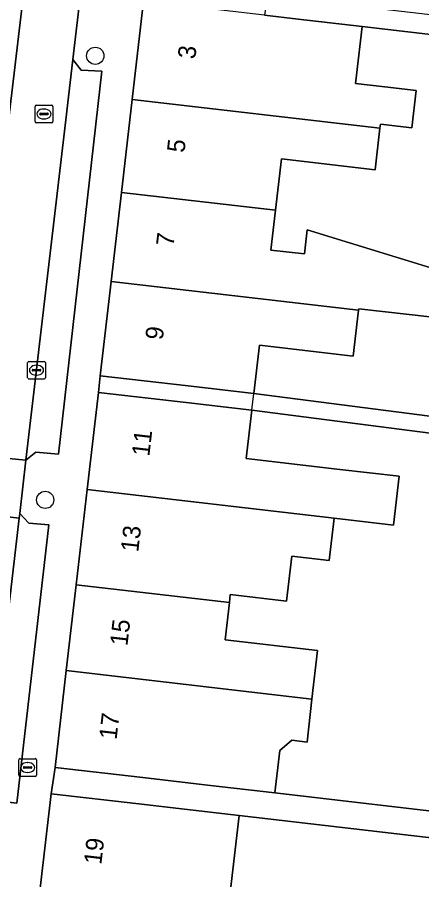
# Model space of a CAD drawing. Extents: x 161692 to 162379, y 380760 to 381678.
# Drawn here: x 162088.63 to 162111.53, y 381067.55 to 381116.36 of the extents above; entities that cross this region are included whole.
import ezdxf

# ---------------------------------------------------------------- set-up
doc = ezdxf.new("R2010")
doc.units = 0
for name, color, linetype in [('IMGEO_Boom', 7, 'Continuous'), ('IMGEO_Brandkraan', 7, 'Continuous'), ('IMGEO_Erf', 7, 'Continuous'), ('IMGEO_Kolk', 7, 'Continuous'), ('IMGEO_Pand', 7, 'Continuous'), ('IMGEO_Pand_nummerreeks', 7, 'Continuous'), ('IMGEO_Pand_overbouw', 7, 'Continuous'), ('IMGEO_Parkeervlak_open', 7, 'Continuous'), ('IMGEO_Rijbaan_lokaal_open', 7, 'Continuous'), ('IMGEO_Rioolput', 7, 'Continuous'), ('IMGEO_Voetpad_open', 7, 'Continuous')]:
    doc.layers.add(name, color=color, linetype=linetype)

msp = doc.modelspace()

# ---------------------------------------------------------------- linework, layer by layer
at = {"layer": 'IMGEO_Boom'}
for centre in [(162093.047, 381114.174), (162090.212, 381089.045)]:
    msp.add_circle(centre, 0.489, dxfattribs=at)
at = {"layer": 'IMGEO_Brandkraan'}
for p, q in [((162088.717, 381073.471), (162088.717, 381074.323)), ((162088.792, 381074.397), (162089.644, 381074.397)), ((162089.718, 381074.323), (162089.718, 381073.471)), ((162088.976, 381073.891), (162088.976, 381073.903)), ((162089.414, 381073.854), (162089.016, 381073.854)), ((162089.019, 381073.94), (162089.417, 381073.94)), ((162089.205, 381074.177), (162089.23, 381074.177)), ((162089.46, 381073.903), (162089.46, 381073.891)), ((162089.644, 381073.397), (162088.792, 381073.397)), ((162089.228, 381073.617), (162089.203, 381073.617))]:
    msp.add_line(p, q, dxfattribs=at)
for points in [[(162088.717, 381073.471), (162088.717, 381074.323)], [(162088.792, 381074.397), (162089.644, 381074.397)], [(162089.718, 381074.323), (162089.718, 381073.471)], [(162089.644, 381073.397), (162088.792, 381073.397)]]:
    msp.add_lwpolyline(points, dxfattribs=at)
for centre, radius, start, end in [((162088.794, 381074.321), 0.0765, 91.552, 178.448), ((162088.794, 381074.321), 0.0765, 91.552, 178.448), ((162089.642, 381074.321), 0.0765, 1.552, 88.448), ((162089.642, 381074.321), 0.0765, 1.552, 88.448), ((162089.016, 381073.9), 0.0403, 85.8775, 175.7526), ((162089.013, 381073.89), 0.0366, 178.938, 274.7102), ((162089.417, 381073.897), 0.043, 264.8664, 352.4533), ((162089.421, 381073.902), 0.0386, 1.7309, 96.639), ((162088.794, 381073.473), 0.0765, 181.552, 268.448), ((162088.794, 381073.473), 0.0765, 181.552, 268.448), ((162089.642, 381073.473), 0.0765, 271.552, 358.448), ((162089.642, 381073.473), 0.0765, 271.552, 358.448)]:
    msp.add_arc(centre, radius, start, end, dxfattribs=at)
for centre, major_axis, ratio, start_param, end_param in [((162089.204, 381073.897), (-0.387, 0.002), 0.722429, 4.712389, 7.853982), ((162089.229, 381073.897), (-0.39, 0.002), 0.717154, 1.570796, 4.712389)]:
    msp.add_ellipse(centre, major_axis=major_axis, ratio=ratio, start_param=start_param, end_param=end_param, dxfattribs=at)
at = {"layer": 'IMGEO_Erf'}
for points in [[(162123.177, 381114.087), (162108.158, 381115.826), (162107.839, 381113.073), (162107.784, 381112.603), (162109.432, 381112.412), (162111.216, 381112.206), (162110.97, 381110.09), (162109.187, 381110.297), (162109.163, 381110.087), (162108.89, 381107.726), (162103.585, 381108.339), (162103.25, 381105.435), (162102.989, 381103.179), (162104.884, 381102.96), (162105.042, 381104.328), (162112.466, 381102.035)], [(162112.159, 381099.375), (162107.958, 381099.861), (162107.949, 381099.781), (162107.649, 381097.182), (162102.335, 381097.797), (162102.019, 381095.06), (162119.45, 381092.824)], [(162119.328, 381091.882), (162101.91, 381094.116), (162101.593, 381091.379), (162106.881, 381090.767), (162110.246, 381090.378), (162109.927, 381087.62), (162106.562, 381088.009), (162106.286, 381085.62), (162104.172, 381085.864), (162103.877, 381083.313), (162100.689, 381083.682), (162100.637, 381083.232), (162100.394, 381081.131), (162105.632, 381080.525), (162105.314, 381077.774), (162105.032, 381075.337), (162104.182, 381075.435), (162103.495, 381074.864), (162103.217, 381072.458), (162114.505, 381071.152)]]:
    msp.add_lwpolyline(points, dxfattribs=at)
msp.add_lwpolyline([(162112.924, 381063.463), (162113.308, 381066.809), (162117.083, 381066.376), (162117.423, 381069.291), (162101.193, 381071.182), (162100.482, 381065.034), (162099.811, 381059.23), (162099.571, 381057.157), (162099.883, 381056.792), (162100.42, 381056.162), (162101.231, 381056.068), (162100.912, 381053.313), (162098.907, 381053.545), (162098.244, 381047.771), (162114.721, 381045.864), (162114.985, 381048.168), (162111.21, 381048.601), (162111.608, 381052.074), (162111.977, 381055.292), (162115.752, 381054.859), (162116.316, 381059.685), (162112.541, 381060.118)], close=True, dxfattribs=at)
at = {"layer": 'IMGEO_Kolk'}
for p, q in [((162089.22, 381095.956), (162089.22, 381096.808)), ((162089.295, 381096.882), (162090.147, 381096.882)), ((162090.221, 381096.808), (162090.221, 381095.956)), ((162089.479, 381096.376), (162089.479, 381096.388)), ((162089.917, 381096.339), (162089.519, 381096.339)), ((162089.522, 381096.425), (162089.92, 381096.425)), ((162089.708, 381096.662), (162089.733, 381096.662)), ((162089.963, 381096.388), (162089.963, 381096.376)), ((162090.147, 381095.882), (162089.295, 381095.882)), ((162089.731, 381096.102), (162089.706, 381096.102))]:
    msp.add_line(p, q, dxfattribs=at)
for points in [[(162089.22, 381095.956), (162089.22, 381096.808)], [(162089.295, 381096.882), (162090.147, 381096.882)], [(162090.221, 381096.808), (162090.221, 381095.956)], [(162090.147, 381095.882), (162089.295, 381095.882)]]:
    msp.add_lwpolyline(points, dxfattribs=at)
for centre, radius, start, end in [((162089.297, 381096.806), 0.0765, 91.552, 178.448), ((162089.297, 381096.806), 0.0765, 91.552, 178.448), ((162090.145, 381096.806), 0.0765, 1.552, 88.448), ((162090.145, 381096.806), 0.0765, 1.552, 88.448), ((162089.519, 381096.385), 0.0403, 85.8775, 175.7526), ((162089.516, 381096.375), 0.0366, 178.938, 274.7102), ((162089.92, 381096.382), 0.043, 264.8664, 352.4533), ((162089.924, 381096.387), 0.0386, 1.7309, 96.639), ((162089.297, 381095.958), 0.0765, 181.552, 268.448), ((162089.297, 381095.958), 0.0765, 181.552, 268.448), ((162090.145, 381095.958), 0.0765, 271.552, 358.448), ((162090.145, 381095.958), 0.0765, 271.552, 358.448)]:
    msp.add_arc(centre, radius, start, end, dxfattribs=at)
for centre, major_axis, ratio, start_param, end_param in [((162089.707, 381096.382), (-0.387, 0.002), 0.722429, 4.712389, 7.853982), ((162089.732, 381096.382), (-0.39, 0.002), 0.717154, 1.570796, 4.712389)]:
    msp.add_ellipse(centre, major_axis=major_axis, ratio=ratio, start_param=start_param, end_param=end_param, dxfattribs=at)
at = {"layer": 'IMGEO_Pand'}
for points in [[(162104.527, 381116.246), (162102.633, 381116.465), (162095.782, 381117.258), (162095.141, 381111.709), (162109.163, 381110.087), (162109.187, 381110.297), (162110.97, 381110.09), (162111.216, 381112.206), (162109.432, 381112.412), (162107.784, 381112.603), (162107.839, 381113.073), (162108.158, 381115.826)], [(162109.163, 381110.087), (162095.141, 381111.709), (162094.532, 381106.442), (162103.25, 381105.435), (162103.585, 381108.339), (162108.89, 381107.726)], [(162103.25, 381105.435), (162094.532, 381106.442), (162093.949, 381101.4), (162107.949, 381099.781), (162107.958, 381099.861), (162112.159, 381099.375), (162112.466, 381102.035), (162105.042, 381104.328), (162104.884, 381102.96), (162102.989, 381103.179)], [(162093.949, 381101.4), (162093.332, 381096.064), (162098.299, 381095.49), (162102.019, 381095.06), (162102.335, 381097.797), (162107.649, 381097.182), (162107.949, 381099.781)], [(162106.562, 381088.009), (162109.927, 381087.62), (162110.246, 381090.378), (162106.881, 381090.767), (162101.593, 381091.379), (162101.91, 381094.116), (162098.19, 381094.546), (162093.223, 381095.12), (162092.588, 381089.623)], [(162092.588, 381089.623), (162091.965, 381084.236), (162100.637, 381083.232), (162100.689, 381083.682), (162103.877, 381083.313), (162104.172, 381085.864), (162106.286, 381085.62), (162106.562, 381088.009)], [(162091.404, 381079.381), (162105.314, 381077.774), (162105.632, 381080.525), (162100.394, 381081.131), (162100.637, 381083.232), (162091.965, 381084.236)], [(162091.404, 381079.381), (162090.77, 381073.897), (162095.735, 381073.323), (162099.402, 381072.899), (162103.217, 381072.458), (162103.495, 381074.864), (162104.182, 381075.435), (162105.032, 381075.337), (162105.314, 381077.774)], [(162100.482, 381065.034), (162101.193, 381071.182), (162098.097, 381071.54), (162095.52, 381071.838), (162090.553, 381072.412), (162089.842, 381066.266)]]:
    msp.add_lwpolyline(points, close=True, dxfattribs=at)
at = {"layer": 'IMGEO_Pand_overbouw'}
msp.add_lwpolyline([(162098.299, 381095.49), (162093.332, 381096.064), (162093.223, 381095.12), (162098.19, 381094.546), (162101.91, 381094.116), (162102.019, 381095.06)], close=True, dxfattribs=at)
at = {"layer": 'IMGEO_Parkeervlak_open'}
msp.add_lwpolyline([(162091.779, 381113.963), (162091.375, 381110.553), (162089.351, 381093.214), (162089.124, 381091.282), (162089.687, 381091.746), (162090.97, 381091.636), (162093.423, 381113.312), (162092.255, 381113.359)], close=True, dxfattribs=at)
msp.add_lwpolyline([(162087.456, 381072.013), (162088.612, 381071.877), (162090.425, 381087.623), (162089.282, 381087.721), (162088.771, 381088.276), (162088.739, 381088.001), (162087.247, 381075.305), (162086.824, 381071.549)], dxfattribs=at)
at = {"layer": 'IMGEO_Rijbaan_lokaal_open'}
msp.add_lwpolyline([(162091.718, 381141.095), (162091.675, 381140.712), (162090.897, 381133.818), (162089.66, 381123.283), (162089.144, 381118.949), (162088.062, 381109.853), (162087.354, 381103.53), (162086.495, 381095.852), (162085.982, 381091.591), (162089.124, 381091.282), (162089.351, 381093.214), (162091.375, 381110.553), (162091.779, 381113.963), (162092.199, 381117.505), (162092.711, 381121.831), (162092.825, 381122.794), (162092.948, 381123.832), (162094.991, 381140.718)], dxfattribs=at)
for points in [[(162088.771, 381088.276), (162089.124, 381091.282), (162085.982, 381091.591), (162085.612, 381088.513), (162085.596, 381088.378), (162088.739, 381088.001)], [(162081.92, 381028.524), (162085.16, 381056.755), (162086.824, 381071.549), (162087.247, 381075.305), (162088.739, 381088.001), (162085.596, 381088.378), (162084.595, 381080.059), (162083.663, 381071.972), (162083.429, 381069.944), (162081.438, 381052.634), (162080.81, 381047.325), (162080.597, 381045.518), (162079.774, 381038.563), (162078.639, 381028.879)]]:
    msp.add_lwpolyline(points, close=True, dxfattribs=at)
at = {"layer": 'IMGEO_Rioolput'}
for p, q in [((162089.642, 381110.457), (162089.642, 381111.309)), ((162089.717, 381111.383), (162090.569, 381111.383)), ((162089.944, 381110.926), (162090.342, 381110.926)), ((162090.13, 381111.163), (162090.155, 381111.163)), ((162090.643, 381111.309), (162090.643, 381110.457)), ((162089.901, 381110.877), (162089.901, 381110.889)), ((162090.339, 381110.84), (162089.941, 381110.84)), ((162090.153, 381110.603), (162090.128, 381110.603)), ((162090.385, 381110.889), (162090.385, 381110.877)), ((162090.569, 381110.383), (162089.717, 381110.383))]:
    msp.add_line(p, q, dxfattribs=at)
for points in [[(162089.642, 381110.457), (162089.642, 381111.309)], [(162089.717, 381111.383), (162090.569, 381111.383)], [(162090.643, 381111.309), (162090.643, 381110.457)], [(162090.569, 381110.383), (162089.717, 381110.383)]]:
    msp.add_lwpolyline(points, dxfattribs=at)
for centre, radius, start, end in [((162089.719, 381111.307), 0.0765, 91.552, 178.448), ((162089.719, 381111.307), 0.0765, 91.552, 178.448), ((162089.941, 381110.886), 0.0403, 85.8775, 175.7526), ((162090.346, 381110.888), 0.0386, 1.7309, 96.639), ((162090.567, 381111.307), 0.0765, 1.552, 88.448), ((162090.567, 381111.307), 0.0765, 1.552, 88.448), ((162089.719, 381110.459), 0.0765, 181.552, 268.448), ((162089.719, 381110.459), 0.0765, 181.552, 268.448), ((162089.938, 381110.876), 0.0366, 178.938, 274.7102), ((162090.342, 381110.883), 0.043, 264.8664, 352.4533), ((162090.567, 381110.459), 0.0765, 271.552, 358.448), ((162090.567, 381110.459), 0.0765, 271.552, 358.448)]:
    msp.add_arc(centre, radius, start, end, dxfattribs=at)
for centre, major_axis, ratio, start_param, end_param in [((162090.129, 381110.883), (-0.387, 0.002), 0.722429, 4.712389, 7.853982), ((162090.154, 381110.883), (-0.39, 0.002), 0.717154, 1.570796, 4.712389)]:
    msp.add_ellipse(centre, major_axis=major_axis, ratio=ratio, start_param=start_param, end_param=end_param, dxfattribs=at)
at = {"layer": 'IMGEO_Voetpad_open'}
for points in [[(162089.842, 381066.266), (162090.553, 381072.412), (162090.77, 381073.897), (162091.404, 381079.381), (162091.965, 381084.236), (162092.588, 381089.623), (162093.223, 381095.12), (162093.332, 381096.064), (162093.949, 381101.4), (162094.532, 381106.442), (162095.141, 381111.709), (162095.782, 381117.258), (162096.163, 381120.55), (162096.806, 381125.362), (162098.713, 381142.15), (162095.015, 381140.916), (162094.991, 381140.718)], [(162087.354, 381103.53), (162088.062, 381109.853), (162089.144, 381118.949), (162088.648, 381119.009), (162089.161, 381123.322), (162089.66, 381123.283)], [(162092.825, 381122.794), (162092.711, 381121.831), (162093.207, 381121.77), (162092.695, 381117.444), (162092.199, 381117.505), (162091.779, 381113.963), (162092.255, 381113.359), (162093.423, 381113.312), (162090.97, 381091.636), (162089.687, 381091.746), (162089.124, 381091.282), (162088.771, 381088.276), (162089.282, 381087.721), (162090.425, 381087.623), (162088.612, 381071.877), (162087.456, 381072.013)], [(162145.42, 381067.579), (162140.287, 381068.173), (162135.321, 381068.752), (162131.918, 381069.148), (162118.237, 381070.726), (162114.505, 381071.152), (162103.217, 381072.458), (162099.402, 381072.899), (162095.735, 381073.323), (162090.77, 381073.897), (162090.553, 381072.412), (162095.52, 381071.838), (162098.097, 381071.54), (162101.193, 381071.182), (162117.423, 381069.291), (162117.083, 381066.376)]]:
    msp.add_lwpolyline(points, dxfattribs=at)
for points in [[(162104.656, 381117.359), (162102.759, 381117.558), (162102.661, 381116.71), (162102.633, 381116.465), (162104.527, 381116.246), (162108.158, 381115.826), (162123.177, 381114.087), (162150.439, 381110.931), (162150.568, 381112.043)], [(162102.019, 381095.06), (162098.299, 381095.49), (162093.332, 381096.064), (162093.223, 381095.12), (162098.19, 381094.546), (162101.91, 381094.116), (162119.328, 381091.882), (162118.683, 381086.919), (162119.678, 381086.815), (162122.47, 381108.579), (162121.513, 381108.701), (162120.692, 381102.382), (162119.927, 381096.494), (162119.45, 381092.824)]]:
    msp.add_lwpolyline(points, close=True, dxfattribs=at)

# ---------------------------------------------------------------- texts
at = {"layer": 'IMGEO_Pand_nummerreeks'}
for s, rotation, p in [('3', 83.4055, (162098.702, 381113.958)), ('5', 83.4059, (162098.09, 381108.659)), ('7', 83.4055, (162097.477, 381103.361)), ('9', 83.4059, (162096.865, 381098.062)), ('11', 83.4069, (162096.103, 381091.473)), ('13', 83.4069, (162095.477, 381086.054)), ('15', 83.4069, (162094.864, 381080.749)), ('17', 83.4069, (162094.25, 381075.443)), ('19', 83.4045, (162093.388, 381068.375))]:
    msp.add_text(s, height=1, rotation=rotation, dxfattribs=at).set_placement(p)

doc.saveas('drawing.dxf')
